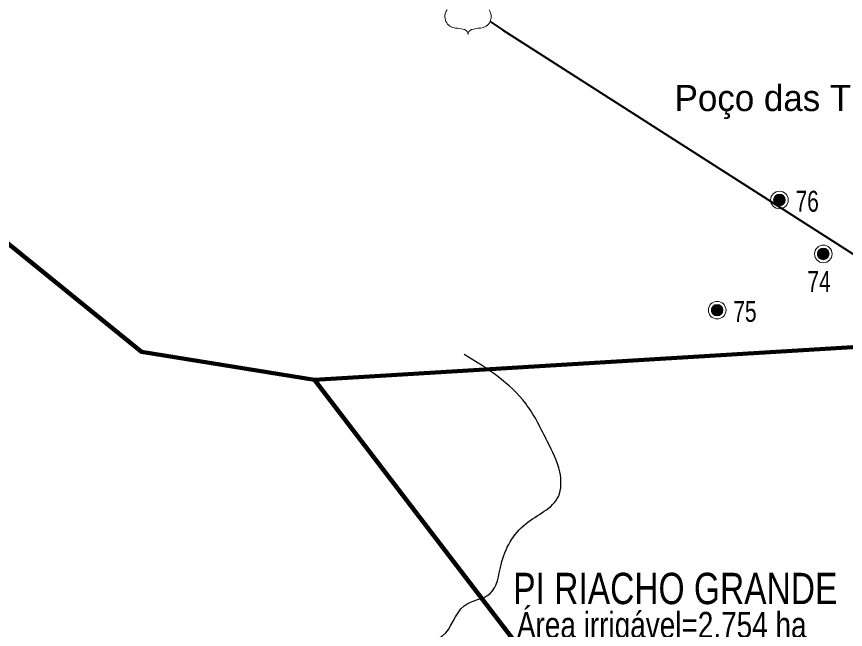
# Model space of a CAD drawing. Extents: x 553962 to 842807, y 8883888 to 9032388.
# Drawn here: x 669542 to 685413, y 8961682 to 8973410 of the extents above; entities that cross this region are included whole.
import ezdxf

# ---------------------------------------------------------------- set-up
doc = ezdxf.new("R2010")
doc.units = 0
doc.header["$LTSCALE"] = 160
for name, color, linetype, lineweight in [('11', 7, 'Continuous', 25), ('15', 7, 'Continuous', 25), ('2', 7, 'Continuous', 13), ('21', 7, 'Continuous', 25), ('27', 7, 'Continuous', 90), ('32', 7, 'Continuous', 13), ('33', 7, 'Continuous', 13)]:
    doc.layers.add(name, color=color, linetype=linetype, lineweight=lineweight)
doc.layers.add('29', color=7, linetype='Continuous')

msp = doc.modelspace()

# ---------------------------------------------------------------- linework, layer by layer
at = {"layer": '11', "lineweight": 13}
for centre, radius, start, end in [((677968.9, 8973410.6), 224.7, 144.73733, 264.65778), ((678405.2, 8973410.6), 224.7, 275.34222, 35.26267), ((677946.9, 8972597.1), 589.7, 72.89371, 89.90057), ((678092.7, 8973070.5), 94.4, 357.69345, 72.92955), ((678281.4, 8973070.5), 94.4, 107.07045, 182.30655), ((678427.1, 8972597.1), 589.7, 90.09943, 107.10629)]:
    msp.add_arc(centre, radius, start, end, dxfattribs=at)
at = {"layer": '15', "lineweight": 40}
msp.add_lwpolyline([(678613, 8973314.2), (678848.5, 8973159.5), (686496, 8968269.5), (688991.1, 8966516.2), (690142.8, 8964774.6), (690545.4, 8964311.7), (690844.1, 8964097.1), (691108, 8963953.4), (691274.5, 8963904.3)], dxfattribs=at)
at = {"layer": '21'}
msp.add_spline([(665209.5, 8949437.1), (665261.8, 8949907.3), (665888.8, 8950560.5), (666750.9, 8951187.5), (667665.3, 8951814.5), (668344.5, 8952363.1), (668788.7, 8952911.7), (669180.6, 8953564.9), (669154.4, 8954270.2), (669755.3, 8954662.1), (670486.8, 8955027.9), (671218.3, 8955785.5), (671166.1, 8956360.3), (671531.8, 8956726), (671479.6, 8956987.3), (670957.1, 8957405.3), (670695.8, 8957849.4), (671139.9, 8958502.5), (671845.3, 8959207.9), (672394, 8958789.9), (673047.1, 8959234), (673465.1, 8959834.9), (673177.7, 8960461.9), (673987.6, 8960749.3), (675163.2, 8960879.9), (676103.7, 8960906.1), (677253.2, 8961428.6), (677697.4, 8961559.2), (678115.4, 8962133.9), (678611.8, 8962369.1), (678820.8, 8962919.9), (679291, 8963704.1), (679918, 8964226.8), (679944.1, 8964697.3), (679709, 8965272.3), (679291, 8966004.2), (678115.4, 8966945.2)], degree=3, dxfattribs=at)
at = {"layer": '27'}
for points in [[(657923.9, 8974844.3), (666205.7, 8971636.3), (671933.6, 8966993.4), (675245, 8966459.9), (693230.3, 8967549.5), (697027.9, 8970867.6)], [(675245, 8966459.9), (679425.4, 8960995.9), (674256, 8957288.3), (673931.9, 8951754.5)]]:
    msp.add_lwpolyline(points, dxfattribs=at)
msp.add_spline([(637260.6, 8972975.8), (641524.5, 8971056.2), (652526.1, 8965412.7), (653164.3, 8965062.8), (670790.5, 8953770.1), (686194, 8943929.9), (696283.3, 8937647.1)], degree=3, dxfattribs=at)
at = {"layer": '32'}
for p, q in [((684040, 8969930), (684040, 8969870)), ((684050, 8969950), (684050, 8969850)), ((684060, 8969970), (684060, 8969830)), ((684070, 8969980), (684070, 8969820)), ((684080, 8969990), (684080, 8969810)), ((684090, 8970000), (684090, 8969800)), ((684100, 8970000), (684100, 8969800)), ((684110, 8970000), (684110, 8969800)), ((684120, 8970010), (684120, 8969790)), ((684130, 8970010), (684130, 8969790)), ((684140, 8970010), (684140, 8969790)), ((684150, 8970010), (684150, 8969790)), ((684160, 8970010), (684160, 8969790)), ((684170, 8970010), (684170, 8969790)), ((684180, 8970010), (684180, 8969790)), ((684190, 8970000), (684190, 8969800)), ((684200, 8970000), (684200, 8969800)), ((684210, 8969990), (684210, 8969810)), ((684220, 8969980), (684220, 8969820)), ((684230, 8969970), (684230, 8969830)), ((684240, 8969960), (684240, 8969840)), ((684250, 8969940), (684250, 8969860)), ((682848, 8967821), (682848, 8967761)), ((682858, 8967841), (682858, 8967741)), ((682868, 8967861), (682868, 8967721)), ((682878, 8967871), (682878, 8967711)), ((682888, 8967881), (682888, 8967701)), ((682898, 8967891), (682898, 8967691)), ((682908, 8967891), (682908, 8967691)), ((682918, 8967891), (682918, 8967691)), ((682928, 8967901), (682928, 8967681)), ((682938, 8967901), (682938, 8967681)), ((682948, 8967901), (682948, 8967681)), ((682958, 8967901), (682958, 8967681)), ((682968, 8967901), (682968, 8967681)), ((682978, 8967901), (682978, 8967681)), ((682988, 8967901), (682988, 8967681)), ((682998, 8967891), (682998, 8967691)), ((683008, 8967891), (683008, 8967691)), ((683018, 8967881), (683018, 8967701)), ((683028, 8967871), (683028, 8967711)), ((683038, 8967861), (683038, 8967721)), ((683048, 8967851), (683048, 8967731)), ((683058, 8967831), (683058, 8967751))]:
    msp.add_line(p, q, dxfattribs=at)
for centre, radius in [((684150, 8969900), 168.7), ((684150, 8969900), 111), ((682958, 8967791), 168.7), ((682958, 8967791), 111)]:
    msp.add_circle(centre, radius, dxfattribs=at)
at = {"layer": '33'}
for p, q in [((684890, 8968918), (684890, 8968818)), ((684900, 8968938), (684900, 8968798)), ((684910, 8968948), (684910, 8968788)), ((684920, 8968958), (684920, 8968778)), ((684930, 8968968), (684930, 8968768)), ((684940, 8968968), (684940, 8968768)), ((684950, 8968968), (684950, 8968768)), ((684960, 8968978), (684960, 8968758)), ((684970, 8968978), (684970, 8968758)), ((684980, 8968978), (684980, 8968758)), ((684990, 8968978), (684990, 8968758)), ((685000, 8968978), (685000, 8968758)), ((685010, 8968978), (685010, 8968758)), ((685020, 8968978), (685020, 8968758)), ((685030, 8968968), (685030, 8968768)), ((685040, 8968968), (685040, 8968768)), ((685050, 8968958), (685050, 8968778)), ((685060, 8968948), (685060, 8968788)), ((685070, 8968938), (685070, 8968798)), ((685080, 8968928), (685080, 8968808)), ((684880, 8968898), (684880, 8968838)), ((685090, 8968908), (685090, 8968828))]:
    msp.add_line(p, q, dxfattribs=at)
for radius in [168.7, 111]:
    msp.add_circle((684990, 8968868), radius, dxfattribs=at)

# ---------------------------------------------------------------- texts
at = {"layer": '2', "width": 0.8}
for s, height, p in [('PI RIACHO GRANDE', 600, (679052.8, 8962165.2)), ('Área irrigável=2.754 ha', 500, (679123.1, 8961516.7))]:
    msp.add_text(s, height=height, dxfattribs=at).set_placement(p)
at = {"layer": '29'}
msp.add_text('Poço das Trincheiras', height=500, dxfattribs=at).set_placement((682142.8, 8971602.3))
at = {"layer": '32', "width": 0.75}
for s, p in [('76', (684457.8, 8969676.3)), ('75', (683265.8, 8967567.3))]:
    msp.add_text(s, height=400, dxfattribs=at).set_placement(p)
at = {"layer": '33', "width": 0.75}
msp.add_text('74', height=400, dxfattribs=at).set_placement((684685.5, 8968141.9))

doc.saveas('drawing.dxf')
